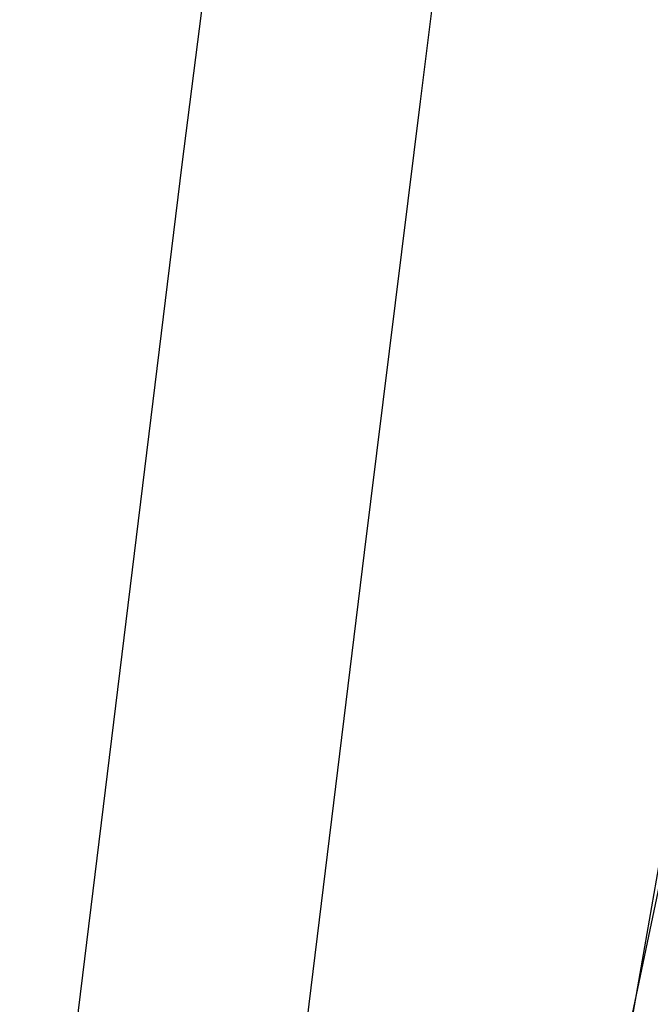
# Model space of a CAD drawing. Header units: metres. Extents: x 209848 to 209928, y 1182430 to 1182563.
# Tile 766 of 1056: x 209853.311 to 209853.449, y 1182490.742 to 1182490.958. Entities that reach past the tile are written whole.
import ezdxf

# ---------------------------------------------------------------- set-up
doc = ezdxf.new("R2010")
doc.units = ezdxf.units.M
doc.header["$MEASUREMENT"] = 0
doc.linetypes.add('DGN Style 2', pattern=[15.036391, 9.021834, -6.014556])
doc.layers.get('0').update_dxf_attribs({"color": 254})

# ---------------------------------------------------------------- blocks, each defined once
blk = doc.blocks.new('*U9')
at = {"color": 40, "linetype": 'Continuous'}
for p, q in [((2.06618, -8.02257), (2.05374, -8.1212)), ((2.05374, -8.1212), (2.04149, -8.21982)), ((2.04149, -8.21982), (2.02941, -8.3186)), ((2.02941, -8.3186), (2.01751, -8.41738))]:
    blk.add_line(p, q, dxfattribs=at)
blk = doc.blocks.new('ATTEMP')
at = {"color": 5, "linetype": 'Continuous', "flags": 128}
for points in [[(-6.79249, -11.02388), (-6.77447, -10.78245), (-6.75549, -10.54114), (-6.73553, -10.29995), (-6.71457, -10.0589), (-6.69261, -9.81797), (-6.66962, -9.57716), (-6.64559, -9.33649), (-6.62051, -9.09594), (-6.59437, -8.85552), (-6.56716, -8.61522), (-6.53886, -8.37506), (-6.50947, -8.13502), (-6.47898, -7.89511), (-6.44737, -7.65532), (-6.41465, -7.41567)], [(-6.77824, -11.12293), (-6.75669, -10.8954), (-6.73382, -10.66808), (-6.7096, -10.44097), (-6.68399, -10.21407), (-6.65698, -9.98741), (-6.62852, -9.76097), (-6.5986, -9.53478), (-6.56718, -9.30882), (-6.53424, -9.08311), (-6.49975, -8.85765), (-6.4637, -8.63245), (-6.42606, -8.40751), (-6.3868, -8.18284), (-6.34592, -7.95845), (-6.30338, -7.73432), (-6.25918, -7.51048), (-6.21329, -7.28693)], [(-6.58486, -9.26993), (-6.57063, -9.18131), (-6.55592, -9.0921), (-6.54071, -9.0023), (-6.52501, -8.912), (-6.5088, -8.82128), (-6.49209, -8.73024), (-6.47488, -8.63895), (-6.45715, -8.54749), (-6.43892, -8.45594), (-6.42019, -8.36439), (-6.40095, -8.2729), (-6.3812, -8.18158), (-6.36095, -8.09048), (-6.34019, -7.9997), (-6.31893, -7.90931), (-6.29718, -7.81937), (-6.27493, -7.72996), (-6.25218, -7.64115), (-6.22894, -7.55301), (-6.2052, -7.46558), (-6.18098, -7.37894)]]:
    blk.add_lwpolyline(points, dxfattribs=at)
at = {"color": 3, "linetype": 'Continuous'}
blk.add_blockref('*U9', (-8.51117, 0), dxfattribs=at)

msp = doc.modelspace()

# ---------------------------------------------------------------- block references
at = {"color": 1, "linetype": 'DGN Style 2'}
msp.add_blockref('ATTEMP', (209859.85591, 1182499.06107), dxfattribs=at)

doc.saveas('drawing.dxf')
